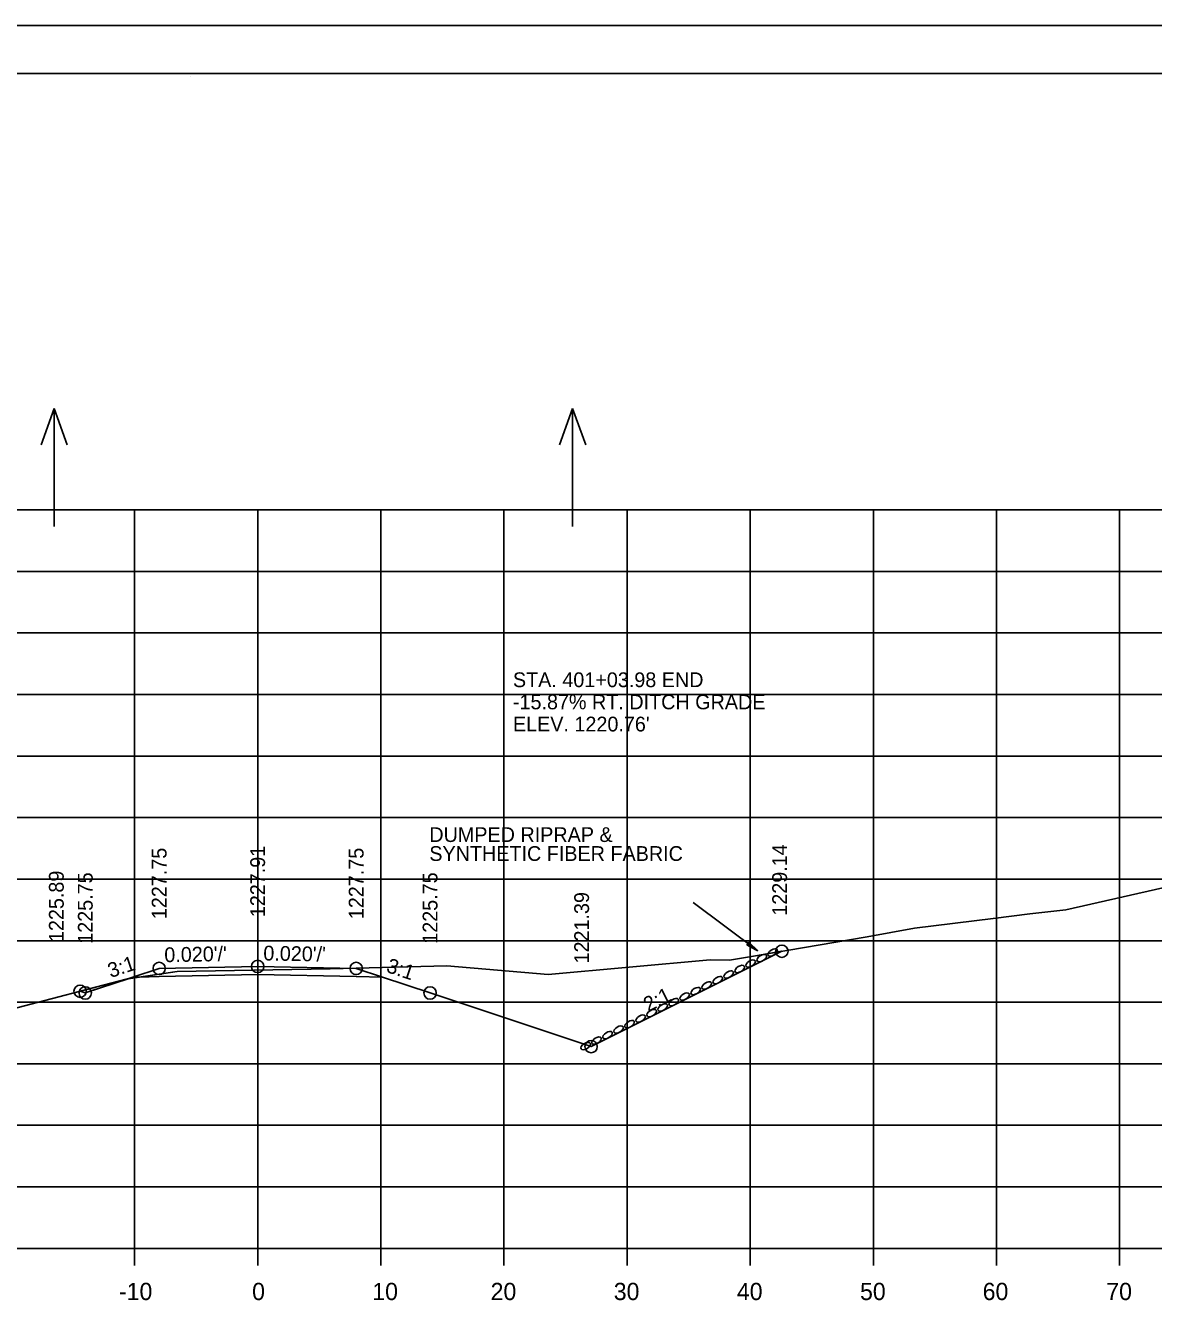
# Model space of a CAD drawing. Extents: x 1406028 to 1412453, y 321733 to 325986.
# Drawn here: x 1411764.4 to 1411856, y 322794.4 to 322898.3 of the extents above; entities that cross this region are included whole.
import ezdxf

# ---------------------------------------------------------------- set-up
doc = ezdxf.new("R2010")
doc.units = 0
for name, color, linetype in [('R_Alt Surface', 7, 'Continuous'), ('R_Axis', 7, 'Continuous'), ('R_Axis Annot', 7, 'Continuous'), ('R_Border', 7, 'Continuous'), ('R_Contours', 7, 'Continuous'), ('R_Draft', 7, 'Continuous'), ('R_Drive', 7, 'Continuous'), ('R_Exist Surface', 7, 'Continuous'), ('R_Fin Surface', 7, 'Continuous'), ('R_Fin Surface Annot', 7, 'Continuous'), ('R_Grid', 7, 'Continuous'), ('R_No Plot', 7, 'Continuous'), ('R_Water Annot', 7, 'Continuous')]:
    doc.layers.add(name, color=color, linetype=linetype)

msp = doc.modelspace()

# ---------------------------------------------------------------- linework, layer by layer
for points in [[(1411810.32, 322815.32), (1411825.81, 322823.07)], [(1411797.24, 322819.68), (1411810.32, 322815.32)]]:
    msp.add_lwpolyline(points)
at = {"layer": 'R_Alt Surface'}
msp.add_lwpolyline([(1411773.11, 322820.96), (1411775.24, 322821.01), (1411783.24, 322821.17), (1411791.24, 322821.01), (1411793.38, 322820.96)], dxfattribs=at)
at = {"layer": 'R_Axis'}
for p, q in [((1411633.24, 322798.93), (1411933.24, 322798.93)), ((1411773.24, 322797.53), (1411773.24, 322798.93)), ((1411783.24, 322797.53), (1411783.24, 322798.93)), ((1411793.24, 322797.53), (1411793.24, 322798.93)), ((1411803.24, 322797.53), (1411803.24, 322798.93)), ((1411813.24, 322797.53), (1411813.24, 322798.93)), ((1411823.24, 322797.53), (1411823.24, 322798.93)), ((1411833.24, 322797.53), (1411833.24, 322798.93)), ((1411843.24, 322797.53), (1411843.24, 322798.93)), ((1411853.24, 322797.53), (1411853.24, 322798.93))]:
    msp.add_line(p, q, dxfattribs=at)
at = {"layer": 'R_Border'}
for p, q in [((1411625.24, 322894.39), (1411941.42, 322894.39)), ((1411777.76, 322894.13), (1411777.76, 322894.13)), ((1411777.76, 322894.13), (1411777.76, 322894.13))]:
    msp.add_line(p, q, dxfattribs=at)
at = {"layer": 'R_Contours'}
for points in [[(1411773.65, 322820.97), (1411776.7, 322821.43), (1411789.12, 322821.65), (1411798.6, 322821.9), (1411806.82, 322821.19), (1411819.98, 322822.37), (1411821.56, 322822.35), (1411823.66, 322822.7), (1411825.81, 322823.07), (1411810.32, 322815.32), (1411797.24, 322819.68), (1411793.38, 322820.96), (1411791.24, 322821.01), (1411783.24, 322821.17), (1411775.24, 322821.01)], [(1411772.73, 322820.84), (1411773.65, 322820.97), (1411773.11, 322820.96)], [(1411768.82, 322819.82), (1411772.68, 322820.83), (1411772.73, 322820.84), (1411769.24, 322819.68)]]:
    msp.add_lwpolyline(points, close=True, dxfattribs=at)
at = {"layer": 'R_Draft'}
for p, q in [((1411818.61, 322827.02), (1411823.85, 322823.1)), ((1411823.14, 322823.82), (1411822.96, 322823.58)), ((1411822.96, 322823.58), (1411823.85, 322823.1)), ((1411822.97, 322823.6), (1411823.71, 322823.2)), ((1411822.99, 322823.62), (1411823.58, 322823.31)), ((1411823, 322823.64), (1411823.44, 322823.41)), ((1411823.02, 322823.66), (1411823.31, 322823.51)), ((1411823.03, 322823.69), (1411823.17, 322823.61)), ((1411823.06, 322823.72), (1411823.17, 322823.61)), ((1411823.08, 322823.74), (1411823.31, 322823.51)), ((1411823.09, 322823.76), (1411823.44, 322823.41)), ((1411823.11, 322823.78), (1411823.58, 322823.31)), ((1411823.12, 322823.8), (1411823.71, 322823.2)), ((1411823.14, 322823.82), (1411823.85, 322823.1))]:
    msp.add_line(p, q, dxfattribs=at)
for centre in [(1411825.07, 322822.97), (1411822.39, 322821.63), (1411823.28, 322822.07), (1411824.18, 322822.52), (1411820.6, 322820.73), (1411821.49, 322821.18), (1411818.81, 322819.84), (1411819.7, 322820.29), (1411816.13, 322818.5), (1411817.02, 322818.94), (1411817.92, 322819.39), (1411814.34, 322817.6), (1411815.23, 322818.05), (1411812.55, 322816.71), (1411813.44, 322817.15), (1411809.87, 322815.37), (1411810.76, 322815.81), (1411811.65, 322816.26)]:
    msp.add_ellipse(centre, major_axis=(0.371, 0.232), ratio=0.517889, dxfattribs=at)
at = {"layer": 'R_Exist Surface'}
msp.add_lwpolyline([(1411763.16, 322818.33), (1411772.68, 322820.83), (1411776.7, 322821.43), (1411789.12, 322821.65), (1411798.6, 322821.9), (1411806.82, 322821.19), (1411819.98, 322822.37), (1411821.56, 322822.35), (1411823.66, 322822.7), (1411832.73, 322824.25), (1411836.58, 322824.94), (1411842.97, 322825.72), (1411845.96, 322826.1), (1411848.86, 322826.45), (1411861.41, 322829.27)], dxfattribs=at)
at = {"layer": 'R_Fin Surface'}
msp.add_lwpolyline([(1411768.82, 322819.82), (1411769.24, 322819.68), (1411773.11, 322820.96), (1411775.24, 322821.68), (1411783.24, 322821.84), (1411791.24, 322821.68), (1411793.38, 322820.96), (1411797.24, 322819.68), (1411810.32, 322815.32), (1411825.81, 322823.07)], dxfattribs=at)
at = {"layer": 'R_Grid'}
for p, q in [((1411633.24, 322858.93), (1411933.24, 322858.93)), ((1411773.24, 322798.93), (1411773.24, 322858.93)), ((1411783.24, 322798.93), (1411783.24, 322858.93)), ((1411793.24, 322798.93), (1411793.24, 322858.93)), ((1411803.24, 322798.93), (1411803.24, 322858.93)), ((1411813.24, 322798.93), (1411813.24, 322858.93)), ((1411823.24, 322798.93), (1411823.24, 322858.93)), ((1411833.24, 322798.93), (1411833.24, 322858.93)), ((1411843.24, 322798.93), (1411843.24, 322858.93)), ((1411853.24, 322798.93), (1411853.24, 322858.93)), ((1411633.24, 322853.93), (1411933.24, 322853.93)), ((1411633.24, 322848.93), (1411933.24, 322848.93)), ((1411633.24, 322843.93), (1411933.24, 322843.93)), ((1411633.24, 322838.93), (1411933.24, 322838.93)), ((1411633.24, 322833.93), (1411933.24, 322833.93)), ((1411633.24, 322828.93), (1411933.24, 322828.93)), ((1411633.24, 322823.93), (1411933.24, 322823.93)), ((1411633.24, 322818.93), (1411933.24, 322818.93)), ((1411633.24, 322813.93), (1411933.24, 322813.93)), ((1411633.24, 322808.93), (1411933.24, 322808.93)), ((1411633.24, 322803.93), (1411933.24, 322803.93)), ((1411633.24, 322798.93), (1411933.24, 322798.93))]:
    msp.add_line(p, q, dxfattribs=at)
at = {"layer": 'R_No Plot'}
msp.add_line((1411612.84, 322898.28), (1411946.18, 322898.28), dxfattribs=at)
for points in [[(1411612.84, 322898.28), (1411946.18, 322898.28), (1411946.18, 322684.94), (1411612.84, 322684.94)], [(1411859.16, 322894.39), (1411878.78, 322894.39), (1411878.78, 322884.51), (1411894.9, 322884.51), (1411918.1, 322884.51), (1411918.1, 322860.17), (1411941.42, 322860.17), (1411941.42, 322688.93), (1411625.24, 322688.93), (1411625.24, 322894.39)]]:
    msp.add_lwpolyline(points, close=True, dxfattribs=at)
for centre in [(1411825.81, 322823.07), (1411775.24, 322821.68), (1411775.24, 322821.68), (1411783.24, 322821.84), (1411791.24, 322821.68), (1411791.24, 322821.68), (1411768.82, 322819.82), (1411768.82, 322819.82), (1411769.24, 322819.68), (1411797.24, 322819.68), (1411810.32, 322815.32)]:
    msp.add_circle(centre, 0.5, dxfattribs=at)
at = {"layer": 'R_Water Annot'}
for p, q in [((1411766.72, 322867.16), (1411765.65, 322864.23)), ((1411766.72, 322857.59), (1411766.72, 322867.16)), ((1411766.72, 322867.16), (1411767.78, 322864.23)), ((1411808.82, 322867.16), (1411807.76, 322864.23)), ((1411808.82, 322857.59), (1411808.82, 322867.16)), ((1411808.82, 322867.16), (1411809.89, 322864.23))]:
    msp.add_line(p, q, dxfattribs=at)

# ---------------------------------------------------------------- texts
at = {"layer": 'R_Axis Annot'}
for s, p in [('-10', (1411771.98, 322794.73)), ('0', (1411782.79, 322794.73)), ('10', (1411792.55, 322794.73)), ('20', (1411802.16, 322794.73)), ('30', (1411812.16, 322794.73)), ('40', (1411822.16, 322794.73)), ('50', (1411832.16, 322794.73)), ('60', (1411842.12, 322794.73)), ('70', (1411852.16, 322794.73))]:
    msp.add_text(s, height=1.4, dxfattribs=at).set_placement(p)
at = {"layer": 'R_Draft'}
for s, p in [('DUMPED RIPRAP &', (1411797.18, 322831.95)), ('SYNTHETIC FIBER FABRIC', (1411797.18, 322830.41))]:
    msp.add_text(s, height=1.2, dxfattribs=at).set_placement(p)
at = {"layer": 'R_Drive'}
for s, p in [('STA. 401+03.98 END', (1411803.97, 322844.53)), ('-15.87% RT. DITCH GRADE', (1411803.97, 322842.73)), ("ELEV. 1220.76'", (1411803.97, 322840.93))]:
    msp.add_text(s, height=1.2, dxfattribs=at).set_placement(p)
at = {"layer": 'R_Fin Surface Annot'}
for s, rotation, p in [('1227.75', 90, (1411775.84, 322825.68)), ('1227.91', 90, (1411783.84, 322825.84)), ('1227.75', 90, (1411791.84, 322825.68)), ('1229.14', 90, (1411826.23, 322825.96)), ('1225.89', 90, (1411767.49, 322823.82)), ('1225.75', 90, (1411769.84, 322823.68)), ('1225.75', 90, (1411797.84, 322823.68)), ('1221.39', 90, (1411810.15, 322822.08)), ("0.020'/'", 1.1458, (1411775.67, 322822.18)), ("0.020'/'", 358.8542, (1411783.69, 322822.33)), ('3:1', 18.4349, (1411771.3, 322820.89)), ('3:1', 341.5651, (1411793.61, 322821.41)), ('2:1', 26.5651, (1411814.95, 322818.12))]:
    msp.add_text(s, height=1.2, rotation=rotation, dxfattribs=at).set_placement(p)

doc.saveas('drawing.dxf')
